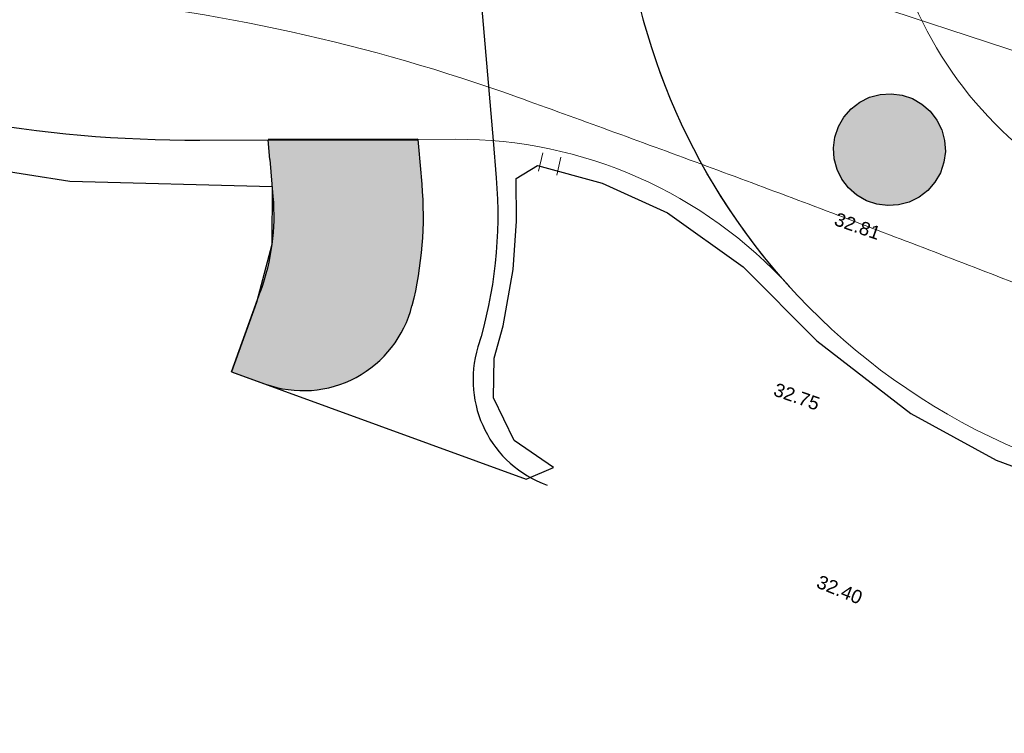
# Model space of a CAD drawing. Header units: metres. Extents: x -5203299 to 2078834, y 245743 to 5816291.
# Tile 832 of 1056: x 366556 to 366583, y 5813993 to 5814012. Entities that reach past the tile are written whole.
import ezdxf

# ---------------------------------------------------------------- set-up
doc = ezdxf.new("R2010")
doc.units = ezdxf.units.M
doc.header["$LTSCALE"] = 0.5
for name, color, linetype, lineweight, true_color in [('30 -34 Innenwände- 4 Türen_Fenster', 7, 'Continuous', 15, 0x9955ff), ('99.04_Ausf Ketziner Str-E-EZF-NA 0.25', 7, 'Continuous', 25, 0x729900), ('99.04_Ausf Ketziner Str-S-Baum-nicht vorhanden', 1, 'Continuous', 30, 0xff0000), ('99.04_Ausf Ketziner Str-S-Baum-versetzen_Schraffur', 30, 'Continuous', 30, 0xff7f00), ('99.04_Ausf Ketziner Str-S-Borde-Rundbord', 3, 'Continuous', 50, 0x00ff00), ('99.04_Ausf Ketziner Str-S-Markierung-Hilfslinien', 6, 'Continuous', 25, 0xff00ff)]:
    doc.layers.add(name, color=color, linetype=linetype, lineweight=lineweight, true_color=true_color)
for name, color, linetype, lineweight in [('99.02_Vermesserplan-Höhe SWP', 7, 'Continuous', 18), ('99.02_Vermesserplan-Linie Zaun', 7, 'Continuous', 18), ('99.04_Ausf Ketziner Str-S-Achse-Berechnungen', 7, 'Continuous', 20), ('99.04_Ausf Ketziner Str-S-Borde-Kantenstein', 7, 'Continuous', 25), ('99.04_Erschließung_VP-KRA_S-LP-Krampnitz 1.BA$0$S-Achse-Berechn', 255, 'Continuous', 20), ('CS_XREF_Straßenpl-Ausstattung_Muldenzuläufe', 7, 'Continuous', 9), ('Keine', 7, 'Continuous', 9)]:
    doc.layers.add(name, color=color, linetype=linetype, lineweight=lineweight)
doc.styles.add('Arial', font='arial.ttf')

# ---------------------------------------------------------------- blocks, each defined once
blk = doc.blocks.new('_25-01-10_187 KRA_CS_LP4_Außenanlagenplan (3D)')
at = {"layer": 'CS_XREF_Straßenpl-Ausstattung_Muldenzuläufe', "lineweight": 9}
for p, q in [((366570.224, 5814007.939), (366570.337, 5814008.426)), ((366570.711, 5814007.826), (366570.824, 5814008.313))]:
    blk.add_line(p, q, dxfattribs=at)
blk = doc.blocks.new('_23-07-06_Massenplan_TB_Weiterführende Schule (3D)')
at = {"layer": '99.04_Ausf Ketziner Str-E-EZF-NA 0.25', "linetype": 'Continuous', "lineweight": 0, "true_color": 0xdfff80}
h = blk.add_hatch(color=61, dxfattribs=at)
edge = h.paths.add_edge_path()
edge.add_line((-29.821, -196.936), (-29.777, -197.459))
edge.add_line((-29.777, -197.459), (-29.693, -198.456))
edge.add_line((-29.693, -198.456), (-29.693, -198.456))
edge.add_arc((-35.672, -198.959), 6, -19.7486, 4.8097, ccw=False)
edge.add_line((-30.025, -200.986), (-30.025, -200.986))
edge.add_line((-30.025, -200.986), (-30.802, -203.15))
edge.add_line((-30.802, -203.15), (-29.894, -203.476))
edge.add_arc((-28.88, -200.652), 3, 250.2514, 345.9987)
edge.add_line((-25.969, -201.378), (-25.969, -201.378))
edge.add_arc((-35.672, -198.959), 10, 345.9987, 364.8097)
edge.add_line((-25.707, -198.12), (-25.707, -198.12))
edge.add_line((-25.707, -198.12), (-25.791, -197.124))
edge.add_line((-25.791, -197.124), (-25.808, -196.921))
edge.add_line((-25.808, -196.921), (-29.821, -196.936))
at = {"layer": '99.04_Ausf Ketziner Str-S-Baum-versetzen_Schraffur', "linetype": 'Continuous', "lineweight": 0, "true_color": 0xff7f00}
h = blk.add_hatch(color=30, dxfattribs=at)
edge = h.paths.add_edge_path()
edge.add_arc((-13.194, -197.204), 1.5, 20.7002, 110.7002)
edge.add_arc((-13.194, -197.204), 1.5, 110.7002, 200.7002)
edge.add_arc((-13.194, -197.204), 1.5, 200.7002, 290.7002)
edge.add_arc((-13.194, -197.204), 1.5, 290.7002, 380.7002)
at = {"layer": '99.02_Vermesserplan-Linie Zaun', "color": 7, "linetype": 'Continuous', "lineweight": 18}
blk.add_line((-65.145, -176.359), (-4.272, -196.385), dxfattribs=at)
at = {"layer": '99.04_Ausf Ketziner Str-E-EZF-NA 0.25', "lineweight": 5, "flags": 128}
blk.add_lwpolyline([(-29.821, -196.936), (-29.777, -197.459), (-29.693, -198.456), (-29.693, -198.456, -0.107568), (-30.025, -200.986), (-30.025, -200.986), (-30.802, -203.15), (-29.894, -203.476, 0.443909), (-25.969, -201.378), (-25.969, -201.378, 0.082263), (-25.707, -198.12), (-25.707, -198.12), (-25.791, -197.124), (-25.808, -196.921)], format="xyb", close=True, dxfattribs=at)
at = {"layer": '99.04_Ausf Ketziner Str-S-Achse-Berechnungen', "linetype": 'Continuous', "flags": 128}
for points in [[(-9.067, -172.754, -0.414214), (13.489, -182.939), (13.489, -182.939, -0.414214), (3.305, -205.495), (3.305, -205.495), (3.305, -205.495, -0.414214), (-19.252, -195.31, -0.414214), (-9.067, -172.754)], [(-6.593, -179.302, -0.414214), (6.941, -185.413, -0.414214), (0.83, -198.947), (0.83, -198.947, -0.414214), (-12.703, -192.836, -0.414214), (-6.593, -179.302)], [(-56.301, -190.431), (-56.301, -190.431, -0.01056), (-44.137, -194.701), (-44.137, -194.701), (-44.137, -194.701, 0.090817), (-31.654, -196.942), (-31.654, -196.942), (-24.798, -196.918, -0.212827), (-15.858, -200.866), (-15.857, -200.866)]]:
    blk.add_lwpolyline(points, format="xyb", dxfattribs=at)
at = {"layer": '99.04_Ausf Ketziner Str-S-Baum-nicht vorhanden', "transparency": 33554687}
blk.add_lwpolyline([(-11.777, -196.667), (-11.701, -196.95), (-11.681, -197.244), (-11.719, -197.535), (-11.813, -197.814), (-11.96, -198.069), (-12.153, -198.29), (-12.386, -198.47), (-12.65, -198.6), (-12.934, -198.676), (-13.227, -198.696), (-13.519, -198.658), (-13.797, -198.564), (-14.052, -198.417), (-14.274, -198.224), (-14.453, -197.991), (-14.583, -197.727), (-14.66, -197.443), (-14.679, -197.15), (-14.641, -196.858), (-14.547, -196.58), (-14.401, -196.325), (-14.207, -196.103), (-13.974, -195.924), (-13.71, -195.794), (-13.426, -195.717), (-13.133, -195.698), (-12.841, -195.736), (-12.563, -195.83), (-12.308, -195.976), (-12.087, -196.17), (-11.907, -196.403), (-11.777, -196.667)], dxfattribs=at)
at = {"layer": '99.04_Ausf Ketziner Str-S-Borde-Kantenstein'}
for p, q in [((-29.777, -197.459), (-29.821, -196.936)), ((-25.808, -196.921), (-25.791, -197.124))]:
    blk.add_line(p, q, dxfattribs=at)
at = {"layer": '99.04_Ausf Ketziner Str-S-Borde-Kantenstein', "flags": 128}
for points in [[(-23.798, -196.956), (-23.714, -197.952), (-23.714, -197.952, -0.09576), (-24.201, -202.481), (-24.201, -202.481)], [(-25.791, -197.124), (-25.707, -198.12, -0.082263), (-25.969, -201.378)], [(-29.777, -197.459), (-29.693, -198.456), (-29.693, -198.456, -0.107568), (-30.025, -200.986), (-30.025, -200.986)]]:
    blk.add_lwpolyline(points, format="xyb", dxfattribs=at)
at = {"layer": '99.04_Ausf Ketziner Str-S-Borde-Kantenstein', "transparency": 33554687}
for points in [[(-30.802, -203.15), (-30.025, -200.986)], [(-30.802, -203.15), (-29.894, -203.476)]]:
    blk.add_lwpolyline(points, dxfattribs=at)
at = {"layer": '99.04_Ausf Ketziner Str-S-Borde-Kantenstein'}
for centre, start, end in [((-28.88, -200.652), 250.2514, 345.9987), ((-21.333, -203.362), 162.9299, 250.2514)]:
    blk.add_arc(centre, 3, start, end, dxfattribs=at)
at = {"layer": '99.04_Ausf Ketziner Str-S-Borde-Rundbord'}
blk.add_line((-29.821, -196.936), (-25.808, -196.921), dxfattribs=at)
at = {"layer": '99.04_Ausf Ketziner Str-S-Markierung-Hilfslinien'}
blk.add_line((-24.132, -192.988), (-23.798, -196.956), dxfattribs=at)
at = {"layer": '99.04_Ausf Ketziner Str-S-Markierung-Hilfslinien', "flags": 128}
blk.add_lwpolyline([(-39.682, -197.325), (-35.136, -198.037), (-29.716, -198.185), (-29.723, -199.739), (-30.133, -201.287), (-30.802, -203.15), (-22.908, -206.022), (-22.178, -205.715), (-23.235, -204.984), (-23.786, -203.844), (-23.765, -202.782), (-23.526, -201.913), (-23.257, -200.41), (-23.173, -199.114), (-23.178, -197.967), (-22.606, -197.62), (-20.876, -198.092), (-19.125, -198.89), (-17.099, -200.337), (-15.127, -202.317), (-12.611, -204.268), (-10.323, -205.514), (-7.884, -206.415)], dxfattribs=at)
for points in [[(-15.858, -200.866, -0.350405), (-17.198, -179.061)], [(-56.301, -190.431, -0.01056), (-44.137, -194.701), (-44.137, -194.701, 0.090817), (-31.654, -196.942), (-31.654, -196.942), (-29.821, -196.936)]]:
    blk.add_lwpolyline(points, format="xyb", dxfattribs=at)
at = {"layer": '99.04_Erschließung_VP-KRA_S-LP-Krampnitz 1.BA$0$S-Achse-Berechn', "linetype": 'Continuous', "flags": 128}
blk.add_lwpolyline([(-35.445, -193.078, -0.064035), (-23.138, -195.793), (-23.138, -195.793), (-23.138, -195.793, -0.002148), (-18.234, -197.579), (-18.234, -197.579, -0.002545), (-13.346, -199.412), (-13.346, -199.412), (-13.346, -199.412), (-13.346, -199.412, -0.002747), (-8.472, -201.299), (-8.472, -201.299), (-8.472, -201.299, -0.003144), (-3.62, -203.243, -0.003174), (1.105, -205.205), (1.105, -205.205, -0.002759), (5.304, -207.008), (5.304, -207.008, -0.002456), (9.484, -208.855), (9.484, -208.855, -0.002302), (13.642, -210.739), (13.642, -210.739), (13.642, -210.739, -0.001998), (17.783, -212.659)], format="xyb", dxfattribs=at)
at = {"layer": '99.02_Vermesserplan-Höhe SWP', "color": 7, "char_height": 0.36, "line_spacing_factor": 0.251004, "style": 'Arial'}
for s, insert, attachment_point, rotation in [('32.81', (-13.442, -199.454), 6, 340.8009), ('32.75', (-15.601, -203.642), 2, 340.5149), ('32.40', (-15.029, -208.579), 1, 337.9097)]:
    blk.add_mtext(s, dxfattribs=dict(at, insert=insert, attachment_point=attachment_point, rotation=rotation))

msp = doc.modelspace()

# ---------------------------------------------------------------- block references
at = {"layer": '30 -34 Innenwände- 4 Türen_Fenster', "color": 1}
msp.add_blockref('_25-01-10_187 KRA_CS_LP4_Außenanlagenplan (3D)', (0, 0), dxfattribs=at)

# ---------------------------------------------------------------- next in the draw order: block references
at = {"layer": 'Keine', "color": 1}
msp.add_blockref('_23-07-06_Massenplan_TB_Weiterführende Schule (3D)', (366592.803, 5814205.708), dxfattribs=at)

doc.saveas('drawing.dxf')
